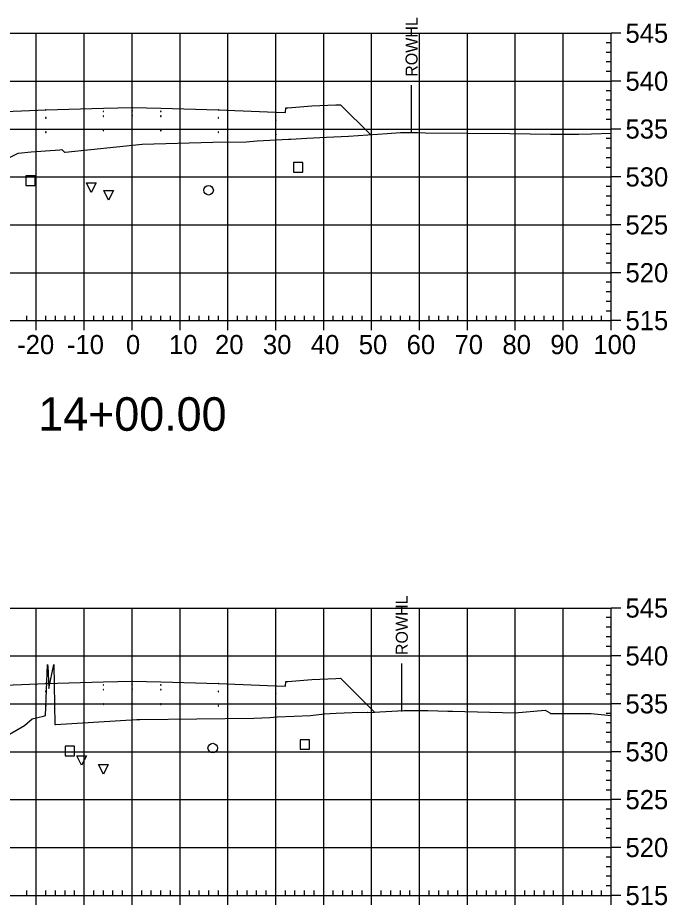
# Model space of a CAD drawing. Extents: x 708103 to 717568, y 374476 to 378707.
# Drawn here: x 708478.1 to 708613.7, y 377802.6 to 377987.9 of the extents above; entities that cross this region are included whole.
import ezdxf

# ---------------------------------------------------------------- set-up
doc = ezdxf.new("R2010")
doc.units = 0
for name, color, linetype in [('1', 7, 'Continuous'), ('10', 7, 'Continuous'), ('13', 7, 'Continuous'), ('14', 7, 'Continuous'), ('22', 7, 'Continuous'), ('4', 7, 'Continuous'), ('57', 7, 'Continuous'), ('Existing', 7, 'Continuous'), ('XS_Right_of_Way', 7, 'Continuous')]:
    doc.layers.add(name, color=color, linetype=linetype)

msp = doc.modelspace()

# ---------------------------------------------------------------- linework, layer by layer
for points in [[(708495.93, 377968.27), (708496.03, 377968.27), (708496.03, 377968.37), (708495.93, 377968.37)], [(708501.93, 377968.39), (708502.03, 377968.39), (708502.03, 377968.49), (708501.93, 377968.49)], [(708507.93, 377968.27), (708508.03, 377968.27), (708508.03, 377968.37), (708507.93, 377968.37)], [(708483.93, 377966.91), (708484.03, 377966.91), (708484.03, 377967.01), (708483.93, 377967.01)], [(708495.93, 377967.27), (708496.03, 377967.27), (708496.03, 377967.37), (708495.93, 377967.37)], [(708501.93, 377967.39), (708502.03, 377967.39), (708502.03, 377967.49), (708501.93, 377967.49)], [(708507.93, 377967.27), (708508.03, 377967.27), (708508.03, 377967.37), (708507.93, 377967.37)], [(708519.93, 377966.91), (708520.03, 377966.91), (708520.03, 377967.01), (708519.93, 377967.01)], [(708531.93, 377966.43), (708532.03, 377966.43), (708532.03, 377966.53), (708531.93, 377966.53)], [(708495.93, 377964.27), (708496.03, 377964.27), (708496.03, 377964.37), (708495.93, 377964.37)], [(708501.93, 377964.39), (708502.03, 377964.39), (708502.03, 377964.49), (708501.93, 377964.49)], [(708507.93, 377964.27), (708508.03, 377964.27), (708508.03, 377964.37), (708507.93, 377964.37)], [(708483.93, 377963.91), (708484.03, 377963.91), (708484.03, 377964.01), (708483.93, 377964.01)], [(708519.93, 377963.91), (708520.03, 377963.91), (708520.03, 377964.01), (708519.93, 377964.01)], [(708531.93, 377963.43), (708532.03, 377963.43), (708532.03, 377963.53), (708531.93, 377963.53)], [(708495.93, 377848.52), (708496.03, 377848.52), (708496.03, 377848.62), (708495.93, 377848.62)], [(708501.93, 377848.64), (708502.03, 377848.64), (708502.03, 377848.74), (708501.93, 377848.74)], [(708501.93, 377847.64), (708502.03, 377847.64), (708502.03, 377847.74), (708501.93, 377847.74)], [(708507.93, 377848.52), (708508.03, 377848.52), (708508.03, 377848.62), (708507.93, 377848.62)], [(708483.93, 377847.16), (708484.03, 377847.16), (708484.03, 377847.26), (708483.93, 377847.26)], [(708495.93, 377847.52), (708496.03, 377847.52), (708496.03, 377847.62), (708495.93, 377847.62)], [(708507.93, 377847.52), (708508.03, 377847.52), (708508.03, 377847.62), (708507.93, 377847.62)], [(708519.93, 377847.16), (708520.03, 377847.16), (708520.03, 377847.26), (708519.93, 377847.26)], [(708531.93, 377846.68), (708532.03, 377846.68), (708532.03, 377846.78), (708531.93, 377846.78)], [(708483.93, 377844.16), (708484.03, 377844.16), (708484.03, 377844.26), (708483.93, 377844.26)], [(708495.93, 377844.52), (708496.03, 377844.52), (708496.03, 377844.62), (708495.93, 377844.62)], [(708501.93, 377844.64), (708502.03, 377844.64), (708502.03, 377844.74), (708501.93, 377844.74)], [(708507.93, 377844.52), (708508.03, 377844.52), (708508.03, 377844.62), (708507.93, 377844.62)], [(708519.93, 377844.16), (708520.03, 377844.16), (708520.03, 377844.26), (708519.93, 377844.26)], [(708531.93, 377843.68), (708532.03, 377843.68), (708532.03, 377843.78), (708531.93, 377843.78)]]:
    msp.add_lwpolyline(points, close=True)
at = {"layer": '1'}
for points in [[(708493.45, 377951.38), (708492.45, 377953.38), (708494.45, 377953.38)], [(708497.07, 377949.76), (708496.07, 377951.76), (708498.07, 377951.76)], [(708491.44, 377831.8), (708490.44, 377833.8), (708492.44, 377833.8)], [(708495.99, 377829.94), (708494.99, 377831.94), (708496.99, 377831.94)]]:
    msp.add_lwpolyline(points, close=True, dxfattribs=at)
at = {"layer": '10'}
for points in [[(708479.77, 377952.86), (708481.77, 377952.86), (708481.77, 377954.86), (708479.77, 377954.86)], [(708487.97, 377833.76), (708489.97, 377833.76), (708489.97, 377835.76), (708487.97, 377835.76)]]:
    msp.add_lwpolyline(points, close=True, dxfattribs=at)
at = {"layer": '13'}
for centre in [(708517.94, 377951.85), (708518.82, 377835.38)]:
    msp.add_circle(centre, 1, dxfattribs=at)
at = {"layer": '14'}
for points in [[(708483.98, 377968.63), (708483.98, 377968.68), (708483.98, 377968.63), (708483.93, 377968.63), (708483.98, 377968.63), (708483.98, 377968.58), (708483.98, 377968.63), (708484.03, 377968.63)], [(708501.98, 377969.11), (708501.98, 377969.16), (708501.98, 377969.11), (708501.93, 377969.11), (708501.98, 377969.11), (708501.98, 377969.06), (708501.98, 377969.11), (708502.03, 377969.11)], [(708519.98, 377968.63), (708519.98, 377968.68), (708519.98, 377968.63), (708519.93, 377968.63), (708519.98, 377968.63), (708519.98, 377968.58), (708519.98, 377968.63), (708520.03, 377968.63)], [(708531.98, 377968.15), (708531.98, 377968.2), (708531.98, 377968.15), (708531.93, 377968.15), (708531.98, 377968.15), (708531.98, 377968.1), (708531.98, 377968.15), (708532.03, 377968.15)], [(708551.73, 377963.46), (708551.73, 377963.51), (708551.73, 377963.46), (708551.68, 377963.46), (708551.73, 377963.46), (708551.73, 377963.41), (708551.73, 377963.46), (708551.78, 377963.46)], [(708483.98, 377848.88), (708483.98, 377848.93), (708483.98, 377848.88), (708483.93, 377848.88), (708483.98, 377848.88), (708483.98, 377848.83), (708483.98, 377848.88), (708484.03, 377848.88)], [(708501.98, 377849.36), (708501.98, 377849.41), (708501.98, 377849.36), (708501.93, 377849.36), (708501.98, 377849.36), (708501.98, 377849.31), (708501.98, 377849.36), (708502.03, 377849.36)], [(708519.98, 377848.88), (708519.98, 377848.93), (708519.98, 377848.88), (708519.93, 377848.88), (708519.98, 377848.88), (708519.98, 377848.83), (708519.98, 377848.88), (708520.03, 377848.88)], [(708531.98, 377848.4), (708531.98, 377848.45), (708531.98, 377848.4), (708531.93, 377848.4), (708531.98, 377848.4), (708531.98, 377848.35), (708531.98, 377848.4), (708532.03, 377848.4)], [(708552.57, 377842.87), (708552.57, 377842.92), (708552.57, 377842.87), (708552.52, 377842.87), (708552.57, 377842.87), (708552.57, 377842.82), (708552.57, 377842.87), (708552.62, 377842.87)]]:
    msp.add_lwpolyline(points, dxfattribs=at)
at = {"layer": '22'}
for points in [[(708437.23, 377948.45), (708458.48, 377969.71), (708459.48, 377969.67), (708464.48, 377969.47), (708469.48, 377969.07), (708469.9, 377969.07), (708469.98, 377968.07), (708471.98, 377968.15), (708483.98, 377968.63), (708495.98, 377968.99), (708501.98, 377969.11), (708507.98, 377968.99), (708519.98, 377968.63), (708531.98, 377968.15), (708533.98, 377968.07), (708534.07, 377969.07), (708534.48, 377969.07), (708539.48, 377969.47), (708544.48, 377969.67), (708545.48, 377969.71), (708551.73, 377963.46)], [(708437.74, 377829.22), (708458.48, 377849.96), (708459.48, 377849.92), (708464.48, 377849.72), (708469.48, 377849.32), (708469.9, 377849.32), (708469.98, 377848.32), (708471.98, 377848.4), (708483.98, 377848.88), (708495.98, 377849.24), (708501.98, 377849.36), (708507.98, 377849.24), (708519.98, 377848.88), (708531.98, 377848.4), (708533.98, 377848.32), (708534.07, 377849.32), (708534.48, 377849.32), (708539.48, 377849.72), (708544.48, 377849.92), (708545.48, 377849.96), (708552.57, 377842.87)]]:
    msp.add_lwpolyline(points, dxfattribs=at)
at = {"layer": '4'}
for points in [[(708535.65, 377955.61), (708537.65, 377955.61), (708537.65, 377957.61), (708535.65, 377957.61)], [(708537.03, 377835.14), (708539.03, 377835.14), (708539.03, 377837.14), (708537.03, 377837.14)]]:
    msp.add_lwpolyline(points, close=True, dxfattribs=at)
at = {"layer": '57'}
for p, q in [((708401.98, 377984.63), (708601.98, 377984.63)), ((708481.98, 377924.63), (708481.98, 377984.63)), ((708491.98, 377924.63), (708491.98, 377984.63)), ((708501.98, 377924.63), (708501.98, 377984.63)), ((708511.98, 377924.63), (708511.98, 377984.63)), ((708521.98, 377924.63), (708521.98, 377984.63)), ((708531.98, 377924.63), (708531.98, 377984.63)), ((708541.98, 377924.63), (708541.98, 377984.63)), ((708551.98, 377924.63), (708551.98, 377984.63)), ((708561.98, 377924.63), (708561.98, 377984.63)), ((708571.98, 377924.63), (708571.98, 377984.63)), ((708581.98, 377924.63), (708581.98, 377984.63)), ((708591.98, 377924.63), (708591.98, 377984.63)), ((708601.98, 377924.63), (708601.98, 377984.63)), ((708601.98, 377924.63), (708601.98, 377984.63)), ((708603.98, 377984.63), (708601.98, 377984.63)), ((708601.98, 377982.63), (708600.98, 377982.63)), ((708601.98, 377980.63), (708600.98, 377980.63)), ((708601.98, 377978.63), (708600.98, 377978.63)), ((708601.98, 377976.63), (708600.98, 377976.63)), ((708401.98, 377974.63), (708601.98, 377974.63)), ((708603.98, 377974.63), (708601.98, 377974.63)), ((708601.98, 377972.63), (708600.98, 377972.63)), ((708601.98, 377970.63), (708600.98, 377970.63)), ((708601.98, 377968.63), (708600.98, 377968.63)), ((708601.98, 377966.63), (708600.98, 377966.63)), ((708401.98, 377964.63), (708601.98, 377964.63)), ((708603.98, 377964.63), (708601.98, 377964.63)), ((708601.98, 377962.63), (708600.98, 377962.63)), ((708601.98, 377960.63), (708600.98, 377960.63)), ((708601.98, 377958.63), (708600.98, 377958.63)), ((708601.98, 377956.63), (708600.98, 377956.63)), ((708401.98, 377954.63), (708601.98, 377954.63)), ((708603.98, 377954.63), (708601.98, 377954.63)), ((708601.98, 377952.63), (708600.98, 377952.63)), ((708601.98, 377950.63), (708600.98, 377950.63)), ((708601.98, 377948.63), (708600.98, 377948.63)), ((708601.98, 377946.63), (708600.98, 377946.63)), ((708401.98, 377944.63), (708601.98, 377944.63)), ((708603.98, 377944.63), (708601.98, 377944.63)), ((708601.98, 377942.63), (708600.98, 377942.63)), ((708601.98, 377940.63), (708600.98, 377940.63)), ((708601.98, 377938.63), (708600.98, 377938.63)), ((708601.98, 377936.63), (708600.98, 377936.63)), ((708401.98, 377934.63), (708601.98, 377934.63)), ((708603.98, 377934.63), (708601.98, 377934.63)), ((708601.98, 377932.63), (708600.98, 377932.63)), ((708601.98, 377930.63), (708600.98, 377930.63)), ((708601.98, 377928.63), (708600.98, 377928.63)), ((708479.98, 377924.63), (708479.98, 377925.63)), ((708483.98, 377924.63), (708483.98, 377925.63)), ((708485.98, 377924.63), (708485.98, 377925.63)), ((708487.98, 377924.63), (708487.98, 377925.63)), ((708489.98, 377924.63), (708489.98, 377925.63)), ((708493.98, 377924.63), (708493.98, 377925.63)), ((708495.98, 377924.63), (708495.98, 377925.63)), ((708497.98, 377924.63), (708497.98, 377925.63)), ((708499.98, 377924.63), (708499.98, 377925.63)), ((708503.98, 377924.63), (708503.98, 377925.63)), ((708505.98, 377924.63), (708505.98, 377925.63)), ((708507.98, 377924.63), (708507.98, 377925.63)), ((708509.98, 377924.63), (708509.98, 377925.63)), ((708513.98, 377924.63), (708513.98, 377925.63)), ((708515.98, 377924.63), (708515.98, 377925.63)), ((708517.98, 377924.63), (708517.98, 377925.63)), ((708519.98, 377924.63), (708519.98, 377925.63)), ((708523.98, 377924.63), (708523.98, 377925.63)), ((708525.98, 377924.63), (708525.98, 377925.63)), ((708527.98, 377924.63), (708527.98, 377925.63)), ((708529.98, 377924.63), (708529.98, 377925.63)), ((708533.98, 377924.63), (708533.98, 377925.63)), ((708535.98, 377924.63), (708535.98, 377925.63)), ((708537.98, 377924.63), (708537.98, 377925.63)), ((708539.98, 377924.63), (708539.98, 377925.63)), ((708543.98, 377924.63), (708543.98, 377925.63)), ((708545.98, 377924.63), (708545.98, 377925.63)), ((708547.98, 377924.63), (708547.98, 377925.63)), ((708549.98, 377924.63), (708549.98, 377925.63)), ((708553.98, 377924.63), (708553.98, 377925.63)), ((708555.98, 377924.63), (708555.98, 377925.63)), ((708557.98, 377924.63), (708557.98, 377925.63)), ((708559.98, 377924.63), (708559.98, 377925.63)), ((708563.98, 377924.63), (708563.98, 377925.63)), ((708565.98, 377924.63), (708565.98, 377925.63)), ((708567.98, 377924.63), (708567.98, 377925.63)), ((708569.98, 377924.63), (708569.98, 377925.63)), ((708573.98, 377924.63), (708573.98, 377925.63)), ((708575.98, 377924.63), (708575.98, 377925.63)), ((708577.98, 377924.63), (708577.98, 377925.63)), ((708579.98, 377924.63), (708579.98, 377925.63)), ((708583.98, 377924.63), (708583.98, 377925.63)), ((708585.98, 377924.63), (708585.98, 377925.63)), ((708587.98, 377924.63), (708587.98, 377925.63)), ((708589.98, 377924.63), (708589.98, 377925.63)), ((708593.98, 377924.63), (708593.98, 377925.63)), ((708595.98, 377924.63), (708595.98, 377925.63)), ((708597.98, 377924.63), (708597.98, 377925.63)), ((708599.98, 377924.63), (708599.98, 377925.63)), ((708601.98, 377926.63), (708600.98, 377926.63)), ((708401.98, 377924.63), (708601.98, 377924.63)), ((708401.98, 377924.63), (708601.98, 377924.63)), ((708481.98, 377922.63), (708481.98, 377924.63)), ((708491.98, 377922.63), (708491.98, 377924.63)), ((708501.98, 377922.63), (708501.98, 377924.63)), ((708511.98, 377922.63), (708511.98, 377924.63)), ((708521.98, 377922.63), (708521.98, 377924.63)), ((708531.98, 377922.63), (708531.98, 377924.63)), ((708541.98, 377922.63), (708541.98, 377924.63)), ((708551.98, 377922.63), (708551.98, 377924.63)), ((708561.98, 377922.63), (708561.98, 377924.63)), ((708571.98, 377922.63), (708571.98, 377924.63)), ((708581.98, 377922.63), (708581.98, 377924.63)), ((708591.98, 377922.63), (708591.98, 377924.63)), ((708601.98, 377922.63), (708601.98, 377924.63)), ((708603.98, 377924.63), (708601.98, 377924.63)), ((708401.98, 377864.63), (708601.98, 377864.63)), ((708481.98, 377804.63), (708481.98, 377864.63)), ((708491.98, 377804.63), (708491.98, 377864.63)), ((708501.98, 377804.63), (708501.98, 377864.63)), ((708511.98, 377804.63), (708511.98, 377864.63)), ((708521.98, 377804.63), (708521.98, 377864.63)), ((708531.98, 377804.63), (708531.98, 377864.63)), ((708541.98, 377804.63), (708541.98, 377864.63)), ((708551.98, 377804.63), (708551.98, 377864.63)), ((708561.98, 377804.63), (708561.98, 377864.63)), ((708571.98, 377804.63), (708571.98, 377864.63)), ((708581.98, 377804.63), (708581.98, 377864.63)), ((708591.98, 377804.63), (708591.98, 377864.63)), ((708601.98, 377804.63), (708601.98, 377864.63)), ((708601.98, 377804.63), (708601.98, 377864.63)), ((708603.98, 377864.63), (708601.98, 377864.63)), ((708601.98, 377862.63), (708600.98, 377862.63)), ((708601.98, 377860.63), (708600.98, 377860.63)), ((708601.98, 377858.63), (708600.98, 377858.63)), ((708601.98, 377856.63), (708600.98, 377856.63)), ((708401.98, 377854.63), (708601.98, 377854.63)), ((708603.98, 377854.63), (708601.98, 377854.63)), ((708601.98, 377852.63), (708600.98, 377852.63)), ((708601.98, 377850.63), (708600.98, 377850.63)), ((708601.98, 377848.63), (708600.98, 377848.63)), ((708601.98, 377846.63), (708600.98, 377846.63)), ((708401.98, 377844.63), (708601.98, 377844.63)), ((708603.98, 377844.63), (708601.98, 377844.63)), ((708601.98, 377842.63), (708600.98, 377842.63)), ((708601.98, 377840.63), (708600.98, 377840.63)), ((708601.98, 377838.63), (708600.98, 377838.63)), ((708601.98, 377836.63), (708600.98, 377836.63)), ((708401.98, 377834.63), (708601.98, 377834.63)), ((708603.98, 377834.63), (708601.98, 377834.63)), ((708601.98, 377832.63), (708600.98, 377832.63)), ((708601.98, 377830.63), (708600.98, 377830.63)), ((708601.98, 377828.63), (708600.98, 377828.63)), ((708601.98, 377826.63), (708600.98, 377826.63)), ((708401.98, 377824.63), (708601.98, 377824.63)), ((708603.98, 377824.63), (708601.98, 377824.63)), ((708601.98, 377822.63), (708600.98, 377822.63)), ((708601.98, 377820.63), (708600.98, 377820.63)), ((708601.98, 377818.63), (708600.98, 377818.63)), ((708601.98, 377816.63), (708600.98, 377816.63)), ((708401.98, 377814.63), (708601.98, 377814.63)), ((708603.98, 377814.63), (708601.98, 377814.63)), ((708601.98, 377812.63), (708600.98, 377812.63)), ((708601.98, 377810.63), (708600.98, 377810.63)), ((708601.98, 377808.63), (708600.98, 377808.63)), ((708479.98, 377804.63), (708479.98, 377805.63)), ((708483.98, 377804.63), (708483.98, 377805.63)), ((708485.98, 377804.63), (708485.98, 377805.63)), ((708487.98, 377804.63), (708487.98, 377805.63)), ((708489.98, 377804.63), (708489.98, 377805.63)), ((708493.98, 377804.63), (708493.98, 377805.63)), ((708495.98, 377804.63), (708495.98, 377805.63)), ((708497.98, 377804.63), (708497.98, 377805.63)), ((708499.98, 377804.63), (708499.98, 377805.63)), ((708503.98, 377804.63), (708503.98, 377805.63)), ((708505.98, 377804.63), (708505.98, 377805.63)), ((708507.98, 377804.63), (708507.98, 377805.63)), ((708509.98, 377804.63), (708509.98, 377805.63)), ((708513.98, 377804.63), (708513.98, 377805.63)), ((708515.98, 377804.63), (708515.98, 377805.63)), ((708517.98, 377804.63), (708517.98, 377805.63)), ((708519.98, 377804.63), (708519.98, 377805.63)), ((708523.98, 377804.63), (708523.98, 377805.63)), ((708525.98, 377804.63), (708525.98, 377805.63)), ((708527.98, 377804.63), (708527.98, 377805.63)), ((708529.98, 377804.63), (708529.98, 377805.63)), ((708533.98, 377804.63), (708533.98, 377805.63)), ((708535.98, 377804.63), (708535.98, 377805.63)), ((708537.98, 377804.63), (708537.98, 377805.63)), ((708539.98, 377804.63), (708539.98, 377805.63)), ((708543.98, 377804.63), (708543.98, 377805.63)), ((708545.98, 377804.63), (708545.98, 377805.63)), ((708547.98, 377804.63), (708547.98, 377805.63)), ((708549.98, 377804.63), (708549.98, 377805.63)), ((708553.98, 377804.63), (708553.98, 377805.63)), ((708555.98, 377804.63), (708555.98, 377805.63)), ((708557.98, 377804.63), (708557.98, 377805.63)), ((708559.98, 377804.63), (708559.98, 377805.63)), ((708563.98, 377804.63), (708563.98, 377805.63)), ((708565.98, 377804.63), (708565.98, 377805.63)), ((708567.98, 377804.63), (708567.98, 377805.63)), ((708569.98, 377804.63), (708569.98, 377805.63)), ((708573.98, 377804.63), (708573.98, 377805.63)), ((708575.98, 377804.63), (708575.98, 377805.63)), ((708577.98, 377804.63), (708577.98, 377805.63)), ((708579.98, 377804.63), (708579.98, 377805.63)), ((708583.98, 377804.63), (708583.98, 377805.63)), ((708585.98, 377804.63), (708585.98, 377805.63)), ((708587.98, 377804.63), (708587.98, 377805.63)), ((708589.98, 377804.63), (708589.98, 377805.63)), ((708593.98, 377804.63), (708593.98, 377805.63)), ((708595.98, 377804.63), (708595.98, 377805.63)), ((708597.98, 377804.63), (708597.98, 377805.63)), ((708599.98, 377804.63), (708599.98, 377805.63)), ((708601.98, 377806.63), (708600.98, 377806.63)), ((708401.98, 377804.63), (708601.98, 377804.63)), ((708401.98, 377804.63), (708601.98, 377804.63)), ((708481.98, 377802.63), (708481.98, 377804.63)), ((708491.98, 377802.63), (708491.98, 377804.63)), ((708501.98, 377802.63), (708501.98, 377804.63)), ((708511.98, 377802.63), (708511.98, 377804.63)), ((708521.98, 377802.63), (708521.98, 377804.63)), ((708531.98, 377802.63), (708531.98, 377804.63)), ((708541.98, 377802.63), (708541.98, 377804.63)), ((708551.98, 377802.63), (708551.98, 377804.63)), ((708561.98, 377802.63), (708561.98, 377804.63)), ((708571.98, 377802.63), (708571.98, 377804.63)), ((708581.98, 377802.63), (708581.98, 377804.63)), ((708591.98, 377802.63), (708591.98, 377804.63)), ((708601.98, 377802.63), (708601.98, 377804.63)), ((708603.98, 377804.63), (708601.98, 377804.63))]:
    msp.add_line(p, q, dxfattribs=at)
at = {"layer": 'Existing'}
for points in [[(708470.37, 377955.76), (708478.2, 377959.61), (708480.89, 377959.87), (708486.9, 377960.28), (708487.3, 377960.34), (708487.33, 377960.34), (708487.84, 377959.81), (708487.84, 377959.79), (708488.01, 377959.8), (708504.05, 377961.5), (708518.81, 377961.87), (708525.79, 377961.96), (708528.07, 377962.14), (708534.65, 377962.51), (708535.13, 377962.53), (708538.46, 377962.7), (708542.54, 377962.93), (708547.12, 377963.13), (708555.2, 377963.71), (708558, 377963.91), (708561.56, 377963.9), (708563.23, 377963.86), (708580.84, 377963.69), (708589.32, 377963.59), (708595.22, 377963.55), (708597.91, 377963.62), (708601.98, 377963.77)], [(708473.67, 377836.77), (708479.54, 377840.09), (708481.13, 377841.48), (708483.48, 377842.03), (708483.87, 377842.22), (708484.33, 377852.77), (708484.33, 377852.81), (708484.34, 377852.43), (708484.35, 377852.55), (708484.59, 377847.81), (708485.63, 377852.86), (708485.63, 377852.85), (708485.63, 377852.87), (708485.85, 377840.33), (708485.86, 377840.28), (708486.01, 377840.29), (708502.94, 377841.39), (708503.26, 377841.38), (708503.57, 377841.39), (708527.36, 377841.64), (708530.75, 377841.78), (708532.29, 377841.89), (708535.81, 377842.03), (708539.21, 377842.21), (708542.15, 377842.57), (708543.3, 377842.63), (708544.55, 377842.69), (708547.91, 377842.8), (708551.04, 377842.91), (708551.17, 377842.8), (708558.74, 377843.21), (708563.7, 377843.24), (708567.87, 377843.13), (708568.86, 377843.12), (708581.86, 377842.77), (708588.2, 377843.3), (708589.22, 377842.74), (708589.36, 377842.58), (708590.66, 377842.58), (708597.81, 377842.62), (708601.98, 377842.17)]]:
    msp.add_lwpolyline(points, dxfattribs=at)
at = {"layer": 'XS_Right_of_Way'}
for p, q in [((708560.25, 377973.77), (708560.25, 377963.77)), ((708558.21, 377853.04), (708558.21, 377843.04))]:
    msp.add_line(p, q, dxfattribs=at)

# ---------------------------------------------------------------- texts
at = {"layer": '1'}
msp.add_text('14+00.00', height=7, dxfattribs=at).set_placement((708482.39, 377901.63))
at = {"layer": '14'}
for p in [(708539.45, 377968.75), (708544.45, 377969.62), (708544.45, 377968.95), (708544.45, 377849.87), (708539.45, 377849), (708544.45, 377849.2)]:
    msp.add_text('+', height=0.1, dxfattribs=at).set_placement(p)
at = {"layer": '57'}
for s, p in [('545', (708604.98, 377982.63)), ('540', (708604.98, 377972.63)), ('535', (708604.98, 377962.63)), ('530', (708604.98, 377952.63)), ('525', (708604.98, 377942.63)), ('520', (708604.98, 377932.63)), ('515', (708604.98, 377922.63)), ('-20', (708477.98, 377917.63)), ('-10', (708488.37, 377917.63)), ('0', (708500.69, 377917.63)), ('10', (708509.68, 377917.63)), ('20', (708519.29, 377917.63)), ('30', (708529.29, 377917.63)), ('40', (708539.29, 377917.63)), ('50', (708549.29, 377917.63)), ('60', (708559.29, 377917.63)), ('70', (708569.29, 377917.63)), ('80', (708579.29, 377917.63)), ('90', (708589.29, 377917.63)), ('100', (708598.28, 377917.63)), ('545', (708604.98, 377862.63)), ('540', (708604.98, 377852.63)), ('535', (708604.98, 377842.63)), ('530', (708604.98, 377832.63)), ('525', (708604.98, 377822.63)), ('520', (708604.98, 377812.63)), ('515', (708604.98, 377802.63))]:
    msp.add_text(s, height=4, dxfattribs=at).set_placement(p)
at = {"layer": 'XS_Right_of_Way'}
for p in [(708561.57, 377975.53), (708559.53, 377854.8)]:
    msp.add_text('ROWHL', height=2.5, rotation=90, dxfattribs=at).set_placement(p)

doc.saveas('drawing.dxf')
